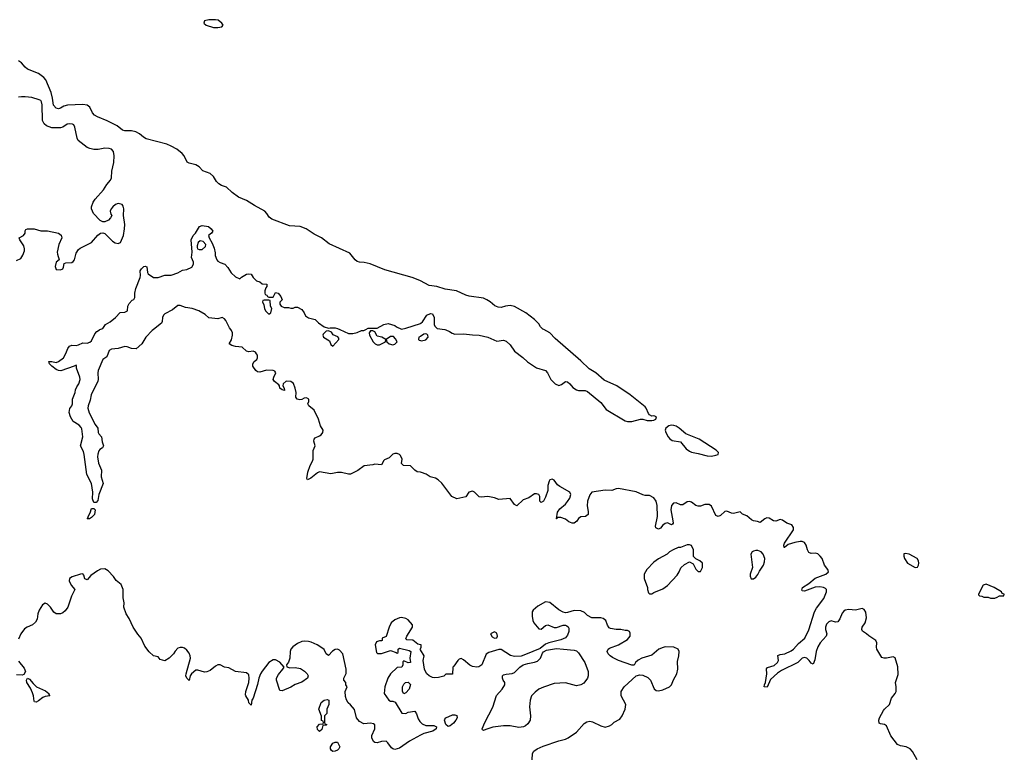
# Model space of a CAD drawing. Header units: inches. Extents: x 2106670 to 2322961, y 36024 to 224899.
# Tile 269 of 281: x 2266380 to 2275275, y 216125 to 222801. Entities that reach past the tile are written whole.
import ezdxf

# ---------------------------------------------------------------- set-up
doc = ezdxf.new("R2010")
doc.units = ezdxf.units.IN
doc.header["$MEASUREMENT"] = 0
for name, color, linetype in [('C2261', 7, 'Continuous'), ('C2262', 7, 'Continuous'), ('C2271', 7, 'Continuous'), ('C2272', 7, 'Continuous')]:
    doc.layers.add(name, color=color, linetype=linetype)

msp = doc.modelspace()

# ---------------------------------------------------------------- linework, layer by layer
at = {"layer": 'C2261', "color": 5}
for points, elevation in [([(2267589.5, 220000), (2267577.3, 219990), (2267520.7, 219930), (2267484.7, 219870), (2267433.7, 219826.3), (2267390.6, 219829.4), (2267350, 219844.5), (2267330, 219846.6), (2267270, 219829.3), (2267210, 219822), (2267188.5, 219810), (2267166.6, 219753.4), (2267130, 219729.2), (2267088.2, 219630), (2267085.2, 219610), (2267090.2, 219550), (2267085.6, 219534.4), (2267027.1, 219410), (2267016.8, 219363.2), (2266997.6, 219310), (2266995.5, 219290), (2267007.5, 219247.5), (2267062.6, 219142.6), (2267084.9, 219110), (2267090.3, 219070.3), (2267096.5, 219056.5), (2267119.3, 219030), (2267126.1, 218986.1), (2267137.6, 218950), (2267127.3, 218930), (2267104.5, 218915.5), (2267095.9, 218904.1), (2267085.5, 218874.5), (2267083.6, 218850), (2267093, 218793), (2267118.7, 218730), (2267117, 218670), (2267133, 218610), (2267096, 218510), (2267084.7, 218455.3), (2267070, 218438), (2267050, 218438), (2267039.3, 218470), (2267039.5, 218530), (2267028.2, 218608.2), (2266987.3, 218690), (2266964, 218870), (2266956.6, 218896.6), (2266929.8, 218950), (2266949.8, 219030), (2266942.4, 219102.4), (2266935.9, 219115.9), (2266916, 219136), (2266862.6, 219170), (2266840.4, 219210), (2266827.7, 219250), (2266833.5, 219286.5), (2266850, 219310.8), (2266856.9, 219330), (2266857.7, 219370), (2266880.5, 219430), (2266884.2, 219455.8), (2266896.4, 219483.6), (2266915.8, 219510), (2266925.1, 219550), (2266922, 219570), (2266893.2, 219650), (2266894, 219670), (2266890, 219678), (2266872, 219668), (2266752.2, 219627.8), (2266730, 219629.5), (2266710, 219637.6), (2266669.3, 219670), (2266649.2, 219690), (2266642, 219710), (2266669.7, 219710.3), (2266710, 219701.3), (2266730, 219710.3), (2266774.5, 219745.5), (2266796.4, 219783.6), (2266814.3, 219830), (2266830, 219848.5), (2266850, 219858.4), (2266890, 219857.3), (2266910, 219860.7), (2266950, 219879.1), (2266990, 219878), (2267014.7, 219885.3), (2267030, 219897.6), (2267059.3, 219960.7), (2267078.4, 219981.6), (2267101.4, 219998.6), (2267105.3, 220000)], 20), ([(2270000, 218710.3), (2269970, 218715.3), (2269949.3, 218729.3), (2269910, 218768.7), (2269848, 218770), (2269828.7, 218790), (2269835.3, 218830), (2269820.9, 218860.9), (2269811.8, 218871.8), (2269790, 218880.9), (2269770, 218880.9), (2269750, 218872.7), (2269718.8, 218841.2), (2269676.9, 218823.1), (2269670, 218818), (2269650, 218778), (2269590, 218784), (2269570, 218777.2), (2269490.9, 218769.1), (2269433.7, 218726.3), (2269370, 218692.7), (2269350, 218692.3), (2269286.8, 218706.8), (2269250, 218707), (2269190, 218696), (2269090, 218714.7), (2269070, 218706), (2269010, 218658), (2268981.2, 218641.2), (2268973.2, 218653.2), (2268981.8, 218710), (2269003.9, 218770), (2269026.6, 218810), (2269031.2, 218830), (2269032, 218908), (2269049.2, 218950), (2269038.7, 218990), (2269042, 219010), (2269050, 219021.6), (2269090, 219039.3), (2269103.7, 219050), (2269118.4, 219070), (2269120.7, 219090), (2269098, 219130), (2269080.7, 219190), (2269040.5, 219270), (2268991.3, 219310), (2268983.6, 219330), (2268991.1, 219350), (2268990.9, 219370.9), (2268970, 219382.9), (2268950, 219380.9), (2268930, 219369.3), (2268910, 219366), (2268888, 219370), (2268875.3, 219390), (2268878, 219430), (2268869.2, 219470), (2268852.8, 219512.8), (2268831.1, 219531.1), (2268787.4, 219532.6), (2268760.7, 219510), (2268757.3, 219490), (2268770.8, 219469.2), (2268771.1, 219448.9), (2268750, 219454), (2268730, 219469.2), (2268727, 219490), (2268720.1, 219500.1), (2268682, 219530), (2268671.5, 219550), (2268674.7, 219570), (2268695.1, 219610), (2268684.5, 219624.5), (2268669.6, 219629.6), (2268610, 219633.5), (2268550, 219613.6), (2268530, 219618), (2268513.2, 219630), (2268487.7, 219667.7), (2268485.1, 219690), (2268499.3, 219710), (2268522.4, 219730), (2268530, 219744), (2268527.6, 219770), (2268521, 219781), (2268510, 219794.7), (2268490, 219803.8), (2268450, 219799.1), (2268430, 219804.2), (2268390, 219840.9), (2268330, 219846), (2268296.2, 219856.2), (2268274, 219870), (2268292.5, 219907.5), (2268302.9, 219950), (2268302, 219970), (2268294.5, 219990), (2268286.2, 220000)], 20), ([(2269273.7, 220000), (2269350, 219964.7), (2269390, 219964.7), (2269430, 219972), (2269468.8, 219991.1), (2269490, 219992), (2269506.2, 220000)], 20), ([(2270000, 219938.7), (2269986, 219930), (2269982.8, 219910), (2269990, 219904.9), (2270000, 219902.1)], 20), ([(2270000, 216333.3), (2269900.3, 216279.7), (2269810, 216216), (2269770, 216206), (2269750, 216209.2), (2269738.6, 216218.6), (2269705.6, 216265.6), (2269690, 216279), (2269650, 216277.2), (2269610, 216266), (2269589.4, 216269.4), (2269578, 216278), (2269562, 216310), (2269562, 216330), (2269588.7, 216390), (2269588, 216428), (2269576.4, 216436.4), (2269550, 216442), (2269490, 216435.3), (2269450, 216458), (2269422, 216490), (2269404.7, 216564.7), (2269370, 216608.7), (2269346.3, 216626.3), (2269332.9, 216652.9), (2269324.7, 216684.7), (2269322, 216730), (2269338, 216770), (2269326, 216790), (2269326, 216810), (2269308, 216830), (2269308.7, 216850), (2269328.4, 216891.6), (2269328.7, 216930), (2269299.3, 217070), (2269270, 217102.7), (2269250, 217111.8), (2269230, 217109.4), (2269207.1, 217092.9), (2269170, 217055.3), (2269150, 217068), (2269130, 217108.7), (2269118.9, 217118.9), (2269068.7, 217150), (2269013.8, 217173.8), (2268990, 217180.9), (2268950, 217183.7), (2268930, 217180.9), (2268890, 217162.7), (2268848.5, 217131.5), (2268830.8, 217110), (2268824, 217090), (2268820.7, 217030), (2268807.5, 216992.5), (2268792, 216970), (2268792.7, 216952.7), (2268822, 216942), (2268870, 216946.8), (2268915.9, 216935.9), (2268953, 216913), (2268976, 216890), (2268986, 216870), (2268981, 216850), (2268930, 216813.2), (2268868.1, 216791.9), (2268830, 216769.5), (2268750, 216735.3), (2268730, 216738), (2268699.3, 216830), (2268699.3, 216850), (2268717.5, 216882.5), (2268758, 216930), (2268768, 216950), (2268730, 216994), (2268690, 217014), (2268670, 217014), (2268631.3, 216990), (2268570, 216913.2), (2268557.1, 216890), (2268541.6, 216850), (2268528.5, 216791.5), (2268490, 216668), (2268478, 216650), (2268470, 216606), (2268450, 216626), (2268448, 216650), (2268422, 216690), (2268420.2, 216700.2), (2268422, 216730), (2268449.2, 216810), (2268452, 216850), (2268450, 216878), (2268430, 216899), (2268330, 216908.7), (2268270, 216942), (2268230, 216948.7), (2268190, 216968.7), (2268170, 216968.7), (2268150, 216959), (2268101.1, 216918.9), (2268070, 216906), (2268050, 216902.7), (2267990, 216922.7), (2267970, 216921.2), (2267931, 216890), (2267921, 216870), (2267910, 216828), (2267888.7, 216850), (2267882, 216870), (2267884, 216890), (2267923.7, 217030), (2267920.9, 217050), (2267910, 217074), (2267890, 217101.2), (2267870, 217119), (2267850, 217125.2), (2267830, 217125.2), (2267810, 217119), (2267786, 217094), (2267770, 217069), (2267730, 217029), (2267690, 217005.2), (2267650, 217018), (2267630, 217042), (2267588, 217050), (2267550, 217088), (2267510, 217138), (2267479, 217210), (2267447.2, 217247.2), (2267406, 217310), (2267369.4, 217390), (2267340.9, 217430), (2267320.9, 217490), (2267324, 217530), (2267315.1, 217575.1), (2267316, 217650), (2267296, 217696), (2267252.5, 217732.5), (2267227.6, 217767.6), (2267178.6, 217818.6), (2267150, 217836.9), (2267110, 217833.1), (2267081.7, 217818.3), (2267023.7, 217776.3), (2266990, 217739.3), (2266970, 217748), (2266960.1, 217780.1), (2266950, 217791.5), (2266930, 217789.7), (2266855.6, 217764.4), (2266830.8, 217750), (2266827.7, 217730), (2266845.5, 217690), (2266878.8, 217650), (2266848, 217590), (2266815.5, 217490), (2266790, 217457), (2266770, 217440.7), (2266750, 217429.6), (2266710, 217429.6), (2266690, 217446), (2266657.6, 217490), (2266630, 217518.4), (2266610, 217527), (2266586.4, 217513.6), (2266557.2, 217462.8), (2266544.9, 217430), (2266537.6, 217382.4), (2266523.9, 217356.1), (2266494.8, 217330), (2266448.9, 217311.1), (2266425.1, 217294.9), (2266390, 217249.2), (2266370, 217202)], 40), ([(2270000, 217151.7), (2269978, 217158), (2269932.5, 217192.5), (2269876.4, 217196.4), (2269870, 217206), (2269877, 217230), (2269929.3, 217310), (2269929.2, 217330), (2269890, 217375.3), (2269870, 217388.7), (2269830, 217397.2), (2269810, 217393.2), (2269770, 217377.2), (2269736, 217350), (2269717.3, 217310), (2269690, 217226), (2269654, 217210), (2269654, 217190), (2269650, 217186), (2269630, 217188), (2269602.8, 217177.2), (2269591.3, 217150), (2269602.8, 217082.8), (2269611.6, 217071.6), (2269650, 217071.3), (2269730, 217098), (2269782, 217082), (2269790, 217074), (2269798, 217082), (2269798, 217110), (2269810, 217122), (2269899.6, 217099.6), (2269914, 217090), (2269906, 217030), (2269912, 216990), (2269888.4, 216988.4), (2269850, 217006), (2269842, 216998), (2269842, 216970), (2269832, 216948), (2269790, 216946), (2269730, 216888), (2269704.7, 216850), (2269678, 216770), (2269672, 216710), (2269714, 216650), (2269730, 216642), (2269750, 216642), (2269771.2, 216631.1), (2269832, 216532), (2269870, 216531), (2269890, 216541), (2269950, 216552), (2269966.4, 216526.4), (2269980.9, 216480.9), (2269996.4, 216456.4), (2270000, 216453.1)], 40), ([(2270000, 217106.6), (2269998, 217110), (2270000, 217115)], 40), ([(2266370, 217003), (2266420.7, 216940.7), (2266432.7, 216910), (2266418.6, 216881.4), (2266403.9, 216876.1), (2266350, 216878)], 40)]:
    msp.add_lwpolyline(points, dxfattribs=dict(at, elevation=elevation))
for points, elevation in [([(2269170, 219989), (2269150, 219984), (2269122, 219958), (2269118.8, 219950), (2269124, 219930), (2269178, 219898), (2269190, 219866), (2269210, 219850.8), (2269264, 219910), (2269262, 219922), (2269253.6, 219933.6), (2269213.6, 219953.6), (2269196, 219976)], 20), ([(2269570, 219988), (2269550, 219988), (2269538, 219970), (2269541, 219950), (2269574.8, 219890), (2269590.8, 219870), (2269610, 219862), (2269630, 219862.6), (2269684, 219890), (2269689, 219910), (2269651.8, 219931.8), (2269610, 219939), (2269590, 219978)], 20), ([(2269730, 219937.2), (2269691.3, 219910), (2269696, 219890), (2269719.1, 219870), (2269750, 219862.3), (2269770, 219868.8), (2269789.2, 219890), (2269775.5, 219915.5), (2269756, 219936)], 20), ([(2267010, 218288), (2266988.4, 218288.4), (2266999, 218301), (2266999, 218310), (2267017, 218343), (2267030, 218382), (2267050, 218382), (2267062, 218370), (2267056, 218330), (2267030, 218302)], 20), ([(2266530, 216633.3), (2266515.1, 216635.1), (2266510, 216642), (2266504.6, 216690), (2266496.8, 216716.8), (2266478.7, 216758.7), (2266446, 216810), (2266442.4, 216830), (2266449.5, 216850.5), (2266470, 216840.5), (2266501, 216801), (2266532, 216772), (2266614.1, 216734.1), (2266642.8, 216710), (2266642.8, 216702.8), (2266652, 216690), (2266610, 216684.2), (2266590, 216675.1), (2266550, 216644.4)], 40), ([(2269850, 216708), (2269838, 216730), (2269838, 216770), (2269850, 216794), (2269866, 216810), (2269890, 216812), (2269910.7, 216790.7), (2269898, 216750), (2269870, 216718)], 40), ([(2269090, 216368.7), (2269070, 216386), (2269068.7, 216410), (2269090, 216434), (2269122, 216438), (2269126, 216450), (2269122, 216462), (2269108, 216468), (2269107.3, 216507.3), (2269084, 216570), (2269104, 216630), (2269130, 216651), (2269158, 216658), (2269174, 216650), (2269172, 216610), (2269154, 216570), (2269154, 216530), (2269134, 216510), (2269134, 216450), (2269138, 216438), (2269154, 216430), (2269150, 216426), (2269118, 216422), (2269110, 216386)], 40), ([(2269210, 216188), (2269196.4, 216196.4), (2269188, 216210), (2269188.7, 216230), (2269210, 216262), (2269230, 216272), (2269250, 216272), (2269271.2, 216228.9), (2269262, 216210), (2269250, 216198), (2269230, 216188.7)], 40)]:
    msp.add_lwpolyline(points, close=True, dxfattribs=dict(at, elevation=elevation))
at = {"layer": 'C2262', "color": 5, "elevation": 20}
for points in [[(2268090, 222800.5), (2268050.6, 222789.4), (2268044, 222770), (2268066, 222750), (2268130, 222730.3), (2268170, 222729), (2268205.1, 222734.9), (2268218.4, 222750), (2268207, 222770), (2268174.7, 222794.7), (2268150, 222800.4)], [(2268010, 220800.9), (2267992.4, 220787.6), (2267982.8, 220757.2), (2267983.1, 220743.1), (2267987.7, 220730), (2268002.6, 220722.6), (2268030, 220724.4), (2268058.7, 220750), (2268060.7, 220770), (2268037.1, 220797.1)], [(2268630, 220266), (2268590, 220266), (2268578, 220262), (2268574, 220250), (2268584.7, 220224.7), (2268591.3, 220190), (2268601, 220170), (2268630, 220138), (2268648, 220150), (2268658, 220190), (2268647.3, 220212.7), (2268642, 220262)]]:
    msp.add_lwpolyline(points, close=True, dxfattribs=at)
at = {"layer": 'C2262', "color": 5}
for points, elevation in [([(2270000, 220439.7), (2269979.6, 220450), (2269927, 220470), (2269679.3, 220539.2), (2269547.4, 220592.6), (2269492.8, 220607.2), (2269450, 220609.8), (2269430, 220616.1), (2269410, 220631.1), (2269363.1, 220690), (2269175, 220775), (2269108.2, 220830), (2269040.7, 220860.7), (2268969.6, 220910), (2268914, 220930), (2268818.7, 220938.7), (2268657.4, 220997.4), (2268635.4, 221015.4), (2268613.3, 221050), (2268594.3, 221070), (2268500.9, 221120.9), (2268430, 221166.6), (2268357.4, 221197.4), (2268299.7, 221239.7), (2268250, 221287), (2268203.2, 221303.2), (2268178.5, 221318.5), (2268157.8, 221337.8), (2268130, 221382), (2268100.9, 221410), (2268033.4, 221433.4), (2268000.9, 221470), (2267972, 221490), (2267910, 221505.1), (2267894.2, 221514.2), (2267866, 221570), (2267849.1, 221590), (2267799.4, 221630), (2267750, 221657.1), (2267710, 221674.4), (2267523.3, 221723.3), (2267497.8, 221737.8), (2267463.5, 221770), (2267430, 221788.2), (2267390, 221795.2), (2267330, 221794.6), (2267310, 221800.7), (2267260.6, 221840.6), (2267170, 221887.4), (2267082.3, 221922.3), (2267057, 221937), (2267038.6, 221958.6), (2267014.2, 222010), (2266988.6, 222028.6), (2266950, 222034.5), (2266811.5, 222028.5), (2266779.7, 222020.3), (2266750, 221999.7), (2266730, 221995.3), (2266710, 222002), (2266686.9, 222026.9), (2266678, 222090), (2266663.5, 222143.5), (2266615.8, 222255.8), (2266599.5, 222279.5), (2266550, 222314.5), (2266450, 222352.3), (2266429.3, 222370), (2266398, 222410), (2266368.6, 222428.6)], 20), ([(2266350, 220624.7), (2266390, 220641), (2266410, 220671.3), (2266423.7, 220710), (2266424.5, 220730), (2266416.6, 220756.6), (2266380.9, 220810), (2266375.3, 220830), (2266415.3, 220850), (2266428.7, 220870), (2266428.7, 220891.3), (2266436.4, 220903.6), (2266450, 220911.3), (2266510, 220911), (2266570, 220891.3), (2266630, 220891), (2266730, 220871), (2266754.4, 220854.4), (2266761, 220830), (2266734.8, 220770), (2266719.8, 220700.2), (2266721.1, 220681.1), (2266738, 220630), (2266710, 220608), (2266701, 220570), (2266710, 220542), (2266750, 220538.8), (2266768.7, 220550), (2266776.6, 220563.4), (2266782, 220598), (2266796.5, 220603.5), (2266850, 220606.4), (2266864.2, 220615.8), (2266874.5, 220630), (2266889.6, 220690.4), (2266910, 220722.8), (2266925.1, 220734.9), (2267030, 220786.8), (2267087.5, 220852.5), (2267110, 220870.8), (2267130, 220874), (2267150, 220867.3), (2267218.8, 220798.8), (2267243.4, 220783.4), (2267270, 220778.8), (2267291.8, 220788.2), (2267317, 220850), (2267327.6, 220910), (2267329.5, 220949.5), (2267319, 221030), (2267322, 221090), (2267316.4, 221116.4), (2267306, 221130), (2267270, 221139), (2267244.7, 221130), (2267221, 221110), (2267206, 221090), (2267198, 221070), (2267203.6, 221043.6), (2267212, 221030), (2267202, 221010), (2267182, 220990), (2267150, 220974), (2267130, 220974), (2267106.8, 220986.8), (2267047.9, 221047.9), (2267029.6, 221089.6), (2267029.6, 221110.4), (2267044.5, 221150), (2267061.7, 221178.3), (2267136.2, 221263.8), (2267168.2, 221311.8), (2267201.2, 221350), (2267209.4, 221370), (2267212.9, 221432.9), (2267229.6, 221510), (2267234.7, 221570), (2267227, 221610), (2267210, 221629.4), (2267190, 221636.9), (2267150, 221638.7), (2267090, 221628.2), (2267050, 221628.2), (2267015.2, 221635.2), (2266990, 221646.6), (2266909.4, 221710), (2266900.7, 221730), (2266879.7, 221830), (2266869.7, 221849.7), (2266857.2, 221857.2), (2266830, 221859.8), (2266810, 221855.5), (2266770, 221828.2), (2266750, 221822), (2266670, 221822.5), (2266621, 221841), (2266599.9, 221859.9), (2266585.6, 221890), (2266584.2, 222030), (2266578.4, 222058.4), (2266570.8, 222070.8), (2266557.1, 222077.1), (2266490, 222096.4), (2266430, 222104.8), (2266395.5, 222104.5), (2266370, 222100.4)], 40), ([(2267105.3, 220000), (2267131.8, 220010), (2267155.1, 220044.9), (2267196.2, 220070), (2267245.1, 220110), (2267286.6, 220153.4), (2267330, 220156), (2267355.3, 220170), (2267358, 220210), (2267370, 220234), (2267395.3, 220264.7), (2267410, 220272), (2267419, 220290), (2267419, 220330), (2267428.9, 220371.1), (2267469.3, 220470), (2267472.7, 220490), (2267469.4, 220530), (2267479.5, 220550), (2267501.2, 220570), (2267514.2, 220574.2), (2267528, 220568), (2267535.8, 220515.8), (2267542.2, 220502.2), (2267590, 220471), (2267630.8, 220470.8), (2267691.7, 220491.7), (2267750, 220490.7), (2267810, 220513), (2267850, 220535.3), (2267890, 220542), (2267934.9, 220565.1), (2267950.8, 220590), (2267950.9, 220610), (2267931.3, 220650), (2267938.7, 220698.7), (2267930, 220812), (2267946, 220850), (2267969.2, 220870), (2268004, 220930), (2268030, 220940.7), (2268084.7, 220930), (2268111, 220910), (2268126, 220890), (2268112, 220870), (2268084.7, 220850), (2268091.3, 220830), (2268119.9, 220779.9), (2268135.9, 220735.9), (2268145.4, 220694.6), (2268146, 220670), (2268161, 220630), (2268170, 220618), (2268190, 220604.7), (2268232, 220590), (2268259.8, 220559.8), (2268290, 220512), (2268330, 220478), (2268370, 220458), (2268385.2, 220474.8), (2268430, 220501), (2268450, 220504.7), (2268470, 220502), (2268490.7, 220470.7), (2268521, 220441), (2268550, 220431.3), (2268570, 220412), (2268614, 220410), (2268614, 220390), (2268603.6, 220376.4), (2268594, 220350), (2268594, 220330), (2268598, 220318), (2268614, 220310), (2268618, 220298), (2268630, 220294), (2268670, 220294), (2268690, 220334), (2268714, 220330), (2268739.8, 220299.8), (2268752, 220270), (2268731.6, 220248.4), (2268731.3, 220230), (2268742, 220210), (2268770, 220198.8), (2268810, 220198), (2268830, 220192), (2268850, 220192), (2268870, 220202), (2268890, 220202), (2268930, 220182), (2268951.3, 220150), (2268962.8, 220122.8), (2268990, 220104.7), (2269050, 220092), (2269079.8, 220059.8), (2269130, 220024.7), (2269170, 220012), (2269184, 220016), (2269230, 220016), (2269250, 220011), (2269273.7, 220000)], 20), ([(2268286.2, 220000), (2268274.3, 220014.3), (2268242, 220082), (2268230, 220098), (2268210, 220108.7), (2268170, 220098), (2268090, 220105.2), (2268056.9, 220136.9), (2267998.4, 220170), (2267937.2, 220190), (2267879.4, 220199.4), (2267830, 220217.1), (2267810, 220218.8), (2267760.8, 220179.2), (2267690, 220143.5), (2267678.6, 220130), (2267671.1, 220110), (2267667.1, 220072.9), (2267661.2, 220058.8), (2267589.5, 220000)], 20), ([(2269506.2, 220000), (2269528.8, 220011.1), (2269610, 220011.3), (2269670, 220044.7), (2269710, 220056), (2269770, 220038), (2269784, 220024), (2269830, 220004.7), (2269870, 220011.3), (2270000, 220055.8)], 20)]:
    msp.add_lwpolyline(points, dxfattribs=dict(at, elevation=elevation))
at = {"layer": 'C2271', "color": 5}
for points, elevation in [([(2270222.1, 220000), (2270230, 219998.8), (2270263.5, 219983.5), (2270286.4, 219966.4), (2270310, 219958), (2270390, 219961), (2270470.9, 219950.9), (2270530, 219950.8), (2270610.5, 219930.5), (2270690, 219896), (2270750, 219902.8), (2270775.9, 219895.9), (2270810, 219861), (2270850, 219804), (2270926.9, 219746.9), (2270967.3, 219707.3), (2271050, 219655.5), (2271130.3, 219630.3), (2271147.7, 219610), (2271178, 219550), (2271217.3, 219510), (2271250, 219495.5), (2271275.3, 219504.7), (2271310, 219530.7), (2271330, 219526.8), (2271350, 219510.8), (2271377.6, 219477.6), (2271410, 219456.4), (2271430, 219450.4), (2271490, 219448), (2271510, 219439.1), (2271630, 219340.4), (2271677.2, 219277.2), (2271850, 219174.4), (2271870, 219168.5), (2271910, 219170.4), (2271990, 219191), (2272010.9, 219190.9), (2272050, 219178), (2272090, 219178), (2272110, 219181), (2272128, 219190), (2272132, 219210), (2272110, 219219.3), (2272090, 219217.2), (2272069.2, 219229.2), (2272060.1, 219240.1), (2272040.5, 219290), (2272030, 219301.3), (2271896.2, 219410), (2271775.5, 219490), (2271661.6, 219541.6), (2271586.6, 219610), (2271524.8, 219644.8), (2271450, 219716.8), (2271217.7, 219917.7), (2271170, 219969), (2271114.1, 220000)], 20), ([(2270000, 219902.1), (2270010, 219899.3), (2270050, 219908), (2270069, 219930), (2270068.7, 219948.7), (2270059, 219959), (2270050, 219962), (2270030, 219957.2), (2270000, 219938.7)], 20), ([(2274489.3, 216110), (2274446.7, 216186.7), (2274426, 216210), (2274390, 216227.6), (2274336.6, 216236.6), (2274309.6, 216249.6), (2274249.5, 216329.5), (2274210, 216419), (2274191.5, 216431.5), (2274155.5, 216435.5), (2274143.6, 216443.6), (2274140.7, 216470), (2274147, 216490), (2274183, 216557), (2274192.3, 216570), (2274239.6, 216610), (2274255.1, 216670), (2274289.2, 216710), (2274299.3, 216730), (2274299.5, 216770), (2274293.3, 216810), (2274316.6, 216883.4), (2274312.8, 216952.8), (2274290, 217033.2), (2274270, 217041.2), (2274210, 217029.3), (2274190, 217029.3), (2274170, 217037.2), (2274125.1, 217110), (2274120.7, 217130), (2274122.7, 217170), (2274114, 217190), (2274050, 217233.2), (2274031.4, 217251.4), (2273992.9, 217272.9), (2273989.2, 217290), (2273992, 217310), (2274018, 217350), (2274030, 217394), (2274025.6, 217445.6), (2274009, 217470), (2273990, 217478.4), (2273930, 217464.7), (2273870, 217469.7), (2273836.3, 217463.7), (2273824.3, 217455.7), (2273810, 217436.2), (2273790, 217386.6), (2273770, 217359.6), (2273750, 217355.1), (2273710, 217366.3), (2273690, 217359.7), (2273670, 217336.3), (2273660.7, 217310), (2273660.2, 217290), (2273672, 217250), (2273667.2, 217230), (2273611.9, 217170), (2273590, 217131.8), (2273575.9, 217090), (2273564.8, 217015.2), (2273550, 216976), (2273530, 216984.5), (2273513.7, 217010), (2273490, 217031.1), (2273470, 217036.8), (2273450, 217030.8), (2273408.8, 216991.2), (2273262.3, 216917.7), (2273225.8, 216894.2), (2273161.7, 216838.3), (2273132.1, 216767.9), (2273106, 216770), (2273108, 216790), (2273117.6, 216810), (2273129.7, 216890), (2273126.2, 216933.8), (2273135.3, 216944.7), (2273195.9, 216964.1), (2273227.2, 216990), (2273234.8, 217010), (2273230, 217053.4), (2273250, 217064), (2273291.7, 217068.3), (2273350, 217096.3), (2273370, 217110.2), (2273415.9, 217164.1), (2273472.8, 217210), (2273510, 217285.7), (2273560.8, 217450), (2273578.8, 217481.2), (2273645, 217570), (2273669.8, 217630), (2273668, 217650), (2273659, 217659), (2273640.9, 217670), (2273610, 217675.4), (2273567.4, 217672.6), (2273470, 217636.3), (2273450, 217637.2), (2273445.3, 217645.3), (2273451.8, 217670), (2273510, 217706.3), (2273566.8, 217753.2), (2273663.6, 217790), (2273687.8, 217810), (2273682, 217830), (2273652.1, 217870), (2273630, 217929.7), (2273613.1, 217953.1), (2273590, 217972.1), (2273570, 217977.8), (2273530, 217977.4), (2273510, 217986.6), (2273496.5, 218010), (2273485, 218050), (2273470, 218074.5), (2273450, 218084.1), (2273430, 218085.4), (2273383.2, 218076.8), (2273323.9, 218056.1), (2273290.8, 218029.2), (2273287.8, 218030), (2273283.1, 218050), (2273289.1, 218070), (2273371.1, 218190), (2273372.2, 218212.2), (2273355, 218235), (2273309.9, 218249.9), (2273270, 218278), (2273250, 218283.1), (2273210, 218269.3), (2273190, 218272.5), (2273150, 218296.5), (2273130, 218298.2), (2273111.1, 218288.9), (2273070, 218256.9), (2273046.6, 218266.6), (2273010, 218271), (2272990, 218280.4), (2272950, 218316), (2272910.5, 218330.5), (2272890, 218351.5), (2272830, 218337.6), (2272810, 218341.5), (2272770, 218359.2), (2272750, 218357.1), (2272710, 218318.1), (2272690, 218309.2), (2272670, 218318), (2272630, 218402.7), (2272610, 218420.2), (2272570, 218420.1), (2272530, 218403.8), (2272510, 218402.6), (2272490, 218411.2), (2272450, 218441.4), (2272430, 218447.4), (2272410, 218442), (2272370, 218416.1), (2272350, 218415.2), (2272310, 218435), (2272285.5, 218430), (2272270, 218409.6), (2272263.6, 218370), (2272281.5, 218270), (2272282.6, 218250), (2272278.6, 218241.4), (2272270, 218235.1), (2272232.2, 218252.2), (2272210, 218247.7), (2272189.2, 218230.8), (2272170, 218206.2), (2272150, 218197), (2272127.4, 218207.4), (2272123, 218223.1), (2272140.9, 218310), (2272140.6, 218410), (2272130.5, 218450.5), (2272110, 218478), (2272070, 218499), (2272030, 218500.2), (2272010, 218505.6), (2271950, 218534.3), (2271790, 218562.5), (2271770, 218560.3), (2271730, 218545.5), (2271670, 218547.1), (2271550, 218529.7), (2271530, 218506.6), (2271510.2, 218450), (2271508.1, 218408.1), (2271516.5, 218356.5), (2271514.6, 218330), (2271490.9, 218309.1), (2271450, 218306), (2271430, 218293), (2271413.1, 218266.8), (2271402.1, 218257.9), (2271390, 218251.6), (2271370, 218250.7), (2271342.4, 218262.4), (2271310, 218285.6), (2271270, 218301.2), (2271238, 218302), (2271232, 218290), (2271228.7, 218290), (2271239, 218350), (2271261, 218379), (2271310, 218422), (2271330, 218446.4), (2271350, 218475.5), (2271359.7, 218510), (2271350, 218531.2), (2271260.3, 218580.3), (2271238, 218598), (2271210, 218639), (2271190, 218648.7), (2271170, 218642), (2271162.8, 218630), (2271151, 218590), (2271150, 218546), (2271130, 218486), (2271112, 218450), (2271090, 218438), (2271078, 218450), (2271078, 218490), (2271068.7, 218508.7), (2271050, 218515.3), (2271030, 218514), (2270979.9, 218480.1), (2270930, 218460.9), (2270870, 218408), (2270850, 218418), (2270810, 218472.7), (2270710, 218464), (2270670, 218479.3), (2270610, 218492.7), (2270550, 218485.2), (2270530, 218489.2), (2270490, 218529.5), (2270470, 218538.7), (2270438.8, 218530), (2270411, 218489), (2270330, 218469.3), (2270285.2, 218490), (2270192.5, 218612.5), (2270162, 218642), (2270135.5, 218655.5), (2270088, 218670), (2270052.1, 218692.1), (2270011.6, 218708.4), (2270000, 218710.3)], 20), ([(2271009.4, 216110), (2271014, 216170), (2271024, 216190), (2271055.3, 216210), (2271110, 216233.4), (2271250, 216282), (2271310, 216297.3), (2271335.3, 216310), (2271410, 216360.7), (2271479.1, 216440.9), (2271503.9, 216456.1), (2271530, 216459.3), (2271555.6, 216455.6), (2271630, 216419.1), (2271670, 216407.3), (2271710, 216418.8), (2271730, 216430.8), (2271750, 216450.8), (2271802, 216478), (2271823.7, 216510), (2271849.4, 216570), (2271857.2, 216610), (2271814.5, 216690), (2271814, 216730), (2271842, 216770), (2271949.4, 216870.6), (2271981.5, 216878.5), (2272010, 216876.3), (2272054.9, 216854.9), (2272079.1, 216830), (2272113.2, 216753.2), (2272130, 216738.8), (2272150, 216734), (2272190, 216743), (2272249.5, 216770.5), (2272269, 216790), (2272285.6, 216834.4), (2272318, 216890), (2272324.5, 216930), (2272321.5, 216998.5), (2272336, 217050), (2272337.2, 217090), (2272328.7, 217110), (2272289.5, 217129.5), (2272211.7, 217131.7), (2272192.3, 217127.7), (2272154.8, 217110), (2272090, 217057.2), (2272002, 217030), (2271967.7, 217012.3), (2271942, 216990), (2271930, 216968), (2271910, 216968), (2271790, 217009.4), (2271735.5, 217035.5), (2271715.3, 217050), (2271698, 217070), (2271688.8, 217091.1), (2271698, 217110), (2271710, 217122), (2271790, 217151), (2271870, 217198), (2271895.3, 217230), (2271894.6, 217254.6), (2271888, 217270), (2271870, 217279), (2271850, 217279), (2271810, 217289.2), (2271770, 217289.2), (2271718, 217298), (2271705.6, 217305.6), (2271690, 217328), (2271675.3, 217370), (2271650, 217388.7), (2271630, 217394), (2271550, 217393.2), (2271510, 217416), (2271482.7, 217442.7), (2271450, 217457), (2271390, 217460.7), (2271330, 217442.9), (2271310, 217440.7), (2271290, 217444.5), (2271250, 217466.6), (2271170, 217534), (2271130, 217539), (2271059.9, 217500.1), (2271017.5, 217462.5), (2271010.7, 217450), (2271010.5, 217409.5), (2271015.8, 217370), (2271024.4, 217350), (2271070, 217296), (2271090, 217291.3), (2271130, 217326), (2271150, 217330.7), (2271210, 217307.3), (2271230, 217307.7), (2271290, 217328), (2271310, 217328), (2271322.4, 217322.4), (2271333.7, 217313.7), (2271340.4, 217300.4), (2271342.4, 217270), (2271330, 217237.2), (2271310, 217215.1), (2271270, 217195.1), (2271162, 217170), (2271130, 217155.3), (2271082, 217118), (2270950, 217062), (2270910, 217049.4), (2270850, 217046), (2270814.5, 217054.5), (2270730, 217109.3), (2270710, 217109.3), (2270618, 217082), (2270593.7, 217066.3), (2270554, 216970), (2270527.9, 216952.1), (2270510, 216949.5), (2270470, 216955.1), (2270445.6, 216965.6), (2270390, 217015.3), (2270367.3, 217027.3), (2270350, 217022), (2270338, 217010), (2270303.6, 216956.4), (2270294, 216950), (2270290, 216886), (2270230, 216886), (2270211.2, 216868.9), (2270165.2, 216854.8), (2270130, 216852.3), (2270110, 216855.1), (2270079, 216870), (2270057.2, 216890), (2270045.2, 216910), (2270037.2, 216930), (2270024, 217010), (2270033.2, 217050), (2270000, 217106.6)], 40), ([(2270000, 217115), (2270006, 217130), (2270006, 217150), (2270000, 217151.7)], 40), ([(2270000, 216453.1), (2270017.1, 216437.1), (2270050, 216420.7), (2270122, 216422), (2270144.7, 216410), (2270142, 216390), (2270111.3, 216370), (2270030, 216349.4), (2270000, 216333.3)], 40)]:
    msp.add_lwpolyline(points, dxfattribs=dict(at, elevation=elevation))
for points, elevation in [([(2272265, 219135), (2272244, 219130), (2272216.3, 219110), (2272212.7, 219090), (2272217.1, 219070), (2272237.1, 219030), (2272252.7, 219012.7), (2272276, 218996), (2272350, 218984.2), (2272402.6, 218922.6), (2272430, 218900.7), (2272450, 218891.1), (2272510, 218880.7), (2272590, 218858.9), (2272630, 218857), (2272670, 218863.8), (2272689.4, 218870.6), (2272692, 218888), (2272672.2, 218910), (2272518.6, 219010), (2272397.9, 219057.9), (2272338.5, 219110), (2272310, 219128.2), (2272290, 219134.4)], 20), ([(2272430, 218055.3), (2272410, 218054), (2272350, 218029), (2272330, 218029), (2272284.7, 218010), (2272252, 217990), (2272230.9, 217969.1), (2272150, 217929.2), (2272110, 217897.2), (2272046.8, 217830), (2272022.8, 217790), (2272021, 217750), (2272051, 217670), (2272051.3, 217650), (2272061, 217621), (2272070, 217612), (2272090, 217611.3), (2272110, 217622.8), (2272190, 217656), (2272232.9, 217687.1), (2272318.6, 217781.4), (2272339, 217810), (2272353.6, 217846.4), (2272384.7, 217875.3), (2272430, 217902), (2272463.6, 217883.6), (2272490, 217834), (2272510, 217814), (2272530, 217814), (2272548, 217850), (2272547.3, 217887.3), (2272526, 217910), (2272487.3, 217927.3), (2272468.4, 217948.4), (2272468.4, 218008.4), (2272448.4, 218048.4)], 40), ([(2273030, 218003.7), (2273010, 217997.2), (2272998, 217990), (2272986, 217970), (2272999.1, 217850), (2272980.7, 217790), (2272978.8, 217770), (2272987.7, 217747.7), (2273010, 217747.7), (2273030, 217762.8), (2273050, 217786.8), (2273063.6, 217816.4), (2273098.4, 217870), (2273110, 217902), (2273112.6, 217930), (2273097.6, 217970), (2273079.3, 217990), (2273050, 218002)], 40), ([(2274384.1, 217975.9), (2274367.5, 217972.5), (2274366.8, 217953.2), (2274373.4, 217930), (2274400.5, 217890), (2274470, 217850.8), (2274490, 217851.3), (2274501.2, 217870), (2274503.7, 217890), (2274499.5, 217910), (2274486.6, 217930), (2274417.2, 217970)], 20), ([(2275110, 217699.6), (2275084, 217690), (2275042, 217610), (2275042, 217602), (2275052.7, 217592.7), (2275071.6, 217591.6), (2275090, 217582), (2275130, 217582), (2275150, 217572), (2275190, 217572), (2275210, 217582), (2275232.7, 217592.7), (2275270, 217594), (2275275.3, 217610), (2275255.3, 217615.3), (2275248.7, 217630), (2275185.2, 217670)], 20), ([(2270670, 217268), (2270634, 217250), (2270650, 217222), (2270670, 217212), (2270690, 217214), (2270695.3, 217230), (2270690, 217255.3)], 40), ([(2271410, 216779.3), (2271310, 216806.3), (2271210, 216800.5), (2271112.5, 216767.5), (2271071.5, 216748.5), (2271035.8, 216724.2), (2271003, 216690), (2270992.7, 216650), (2270984.9, 216590), (2270993.4, 216510), (2270990.4, 216469.6), (2270970, 216437.2), (2270950, 216419.3), (2270931.3, 216410), (2270890, 216402), (2270810, 216417.6), (2270750, 216419.6), (2270653.5, 216406.5), (2270590, 216386), (2270570, 216375.3), (2270561.2, 216381.2), (2270559, 216390), (2270580.9, 216450), (2270653.6, 216586.4), (2270687.1, 216692.9), (2270738, 216750), (2270764, 216790), (2270764, 216810), (2270749, 216830), (2270742, 216850), (2270742, 216870), (2270750, 216878), (2270774.6, 216885.4), (2270830, 216891), (2270850, 216901), (2270897.2, 216950), (2270929.6, 216970.4), (2270970, 216983), (2271030, 216993), (2271056.9, 217003.1), (2271086, 217030), (2271103.2, 217076.8), (2271112.7, 217087.3), (2271138, 217102), (2271230, 217116.3), (2271292.8, 217112.8), (2271390, 217102.8), (2271410, 217096), (2271430, 217078), (2271486, 216990), (2271514.8, 216910), (2271516, 216870), (2271510.8, 216850), (2271476.1, 216803.9), (2271450, 216789.2)], 40), ([(2270250, 216414), (2270229.6, 216429.6), (2270217.2, 216470), (2270221.5, 216478.5), (2270230, 216490.7), (2270290, 216517.3), (2270310, 216518.8), (2270330, 216511), (2270331, 216490), (2270321, 216470), (2270298, 216442), (2270270, 216419)], 40)]:
    msp.add_lwpolyline(points, close=True, dxfattribs=dict(at, elevation=elevation))
at = {"layer": 'C2272', "color": 5, "elevation": 20}
for points in [[(2271114.1, 220000), (2271105, 220005), (2271085.3, 220025.3), (2271070, 220051.3), (2271030, 220090.5), (2270952.5, 220150), (2270850, 220209), (2270810, 220217.7), (2270768.1, 220211.9), (2270730, 220200.4), (2270702, 220202), (2270673.6, 220213.6), (2270630, 220250.7), (2270601.3, 220270), (2270570, 220283.5), (2270442.1, 220302.1), (2270411.5, 220311.5), (2270326.6, 220350), (2270224.4, 220364.4), (2270150, 220389.7), (2270079.6, 220399.6), (2270000, 220439.7)], [(2270000, 220055.8), (2270003.1, 220056.9), (2270018, 220070), (2270058, 220130), (2270090, 220144.7), (2270110, 220142), (2270124.7, 220110), (2270124.7, 220044.7), (2270131.3, 220030), (2270150.9, 220010.9), (2270222.1, 220000)]]:
    msp.add_lwpolyline(points, dxfattribs=at)

doc.saveas('drawing.dxf')
